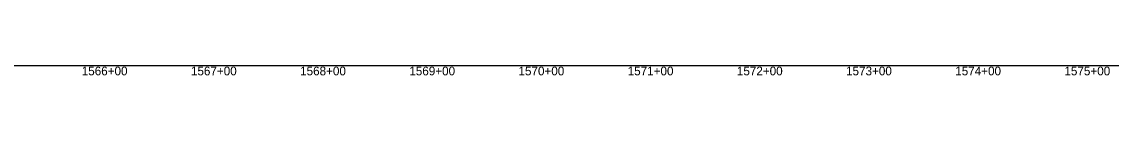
# Model space of a CAD drawing. Extents: x -3793 to 50787, y -1075 to 6138.
# Drawn here: x 43843 to 44840, y 2991 to 3000 of the extents above; entities that cross this region are included whole.
import ezdxf

# ---------------------------------------------------------------- set-up
doc = ezdxf.new("R2010")
doc.units = 0
doc.layers.add('RD_DDB_StaTX', color=7, linetype='Continuous')
doc.layers.add('RD_GPK_Profile_Cell', color=7, linetype='Continuous')

msp = doc.modelspace()

# ---------------------------------------------------------------- linework, layer by layer
at = {"layer": 'RD_GPK_Profile_Cell'}
msp.add_line((1000, 3000), (46549.603806, 3000), dxfattribs=at)

# ---------------------------------------------------------------- texts
at = {"layer": 'RD_DDB_StaTX'}
for s, p in [('1566+00', (43897.651676, 2991)), ('1567+00', (43997.651676, 2991)), ('1568+00', (44097.651676, 2991)), ('1569+00', (44197.651676, 2991)), ('1570+00', (44297.651676, 2991)), ('1571+00', (44397.651676, 2991)), ('1572+00', (44497.651676, 2991)), ('1573+00', (44597.651676, 2991)), ('1574+00', (44697.651676, 2991)), ('1575+00', (44797.651676, 2991))]:
    msp.add_text(s, height=8, dxfattribs=at).set_placement(p)

doc.saveas('drawing.dxf')
